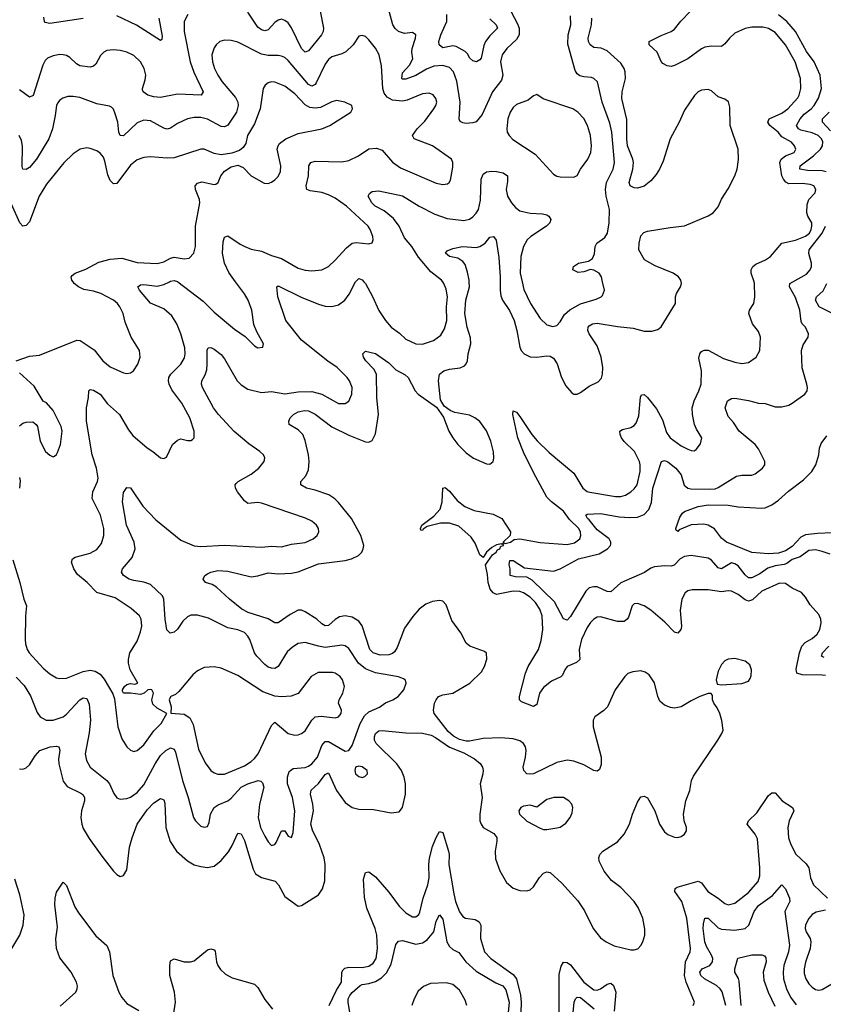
# Model space of a CAD drawing. Header units: inches. Extents: x 1682530 to 1839546, y 640742 to 791647.
# Tile 425 of 656: x 1702911 to 1707696, y 765698 to 771560. Entities that reach past the tile are written whole.
import ezdxf

# ---------------------------------------------------------------- set-up
doc = ezdxf.new("R2010")
doc.units = ezdxf.units.IN
doc.header["$MEASUREMENT"] = 0
doc.layers.add('B7706', color=7, linetype='Continuous')
doc.layers.add('B7707', color=7, linetype='Continuous')

msp = doc.modelspace()

# ---------------------------------------------------------------- linework, layer by layer
at = {"layer": 'B7706', "color": 5}
for points, elevation in [([(1702870, 768344.9), (1702911.8, 768210), (1702935.8, 768110), (1702950.9, 768070), (1702944.8, 768010), (1702943.2, 767870), (1702944.7, 767844.7), (1702955.3, 767810), (1702967.6, 767790), (1703050, 767699.5), (1703090, 767666), (1703130, 767642.6), (1703150, 767638), (1703190, 767639.6), (1703290, 767679.8), (1703330, 767687.4), (1703360.7, 767680.7), (1703390, 767662.8), (1703413.7, 767633.7), (1703466.4, 767546.4), (1703475.9, 767515.9), (1703494.9, 767350), (1703518.7, 767278.7), (1703550, 767230.6), (1703570, 767210.5), (1703590, 767203.1), (1703610, 767208.7), (1703650, 767242.6), (1703710, 767325.3), (1703753.6, 767370), (1703788, 767430), (1703730, 767460.9), (1703704.4, 767484.4), (1703698, 767510), (1703708.7, 767550), (1703698, 767570), (1703690, 767573.2), (1703674, 767570), (1703652, 767550), (1703630, 767541.6), (1703570, 767549.6), (1703529.5, 767549.5), (1703523.2, 767563.2), (1703522.7, 767570), (1703536, 767590), (1703550, 767602), (1703570, 767607.3), (1703596, 767604), (1703615.3, 767610), (1703568, 767690), (1703558.3, 767730), (1703558, 767750), (1703567.6, 767790), (1703610, 767860.7), (1703630, 767914.8), (1703638, 767950), (1703634.2, 767990), (1703623.5, 768010), (1703574.7, 768054.7), (1703478.6, 768118.6), (1703369.8, 768150), (1703312.3, 768210), (1703256, 768256), (1703233.2, 768290), (1703218.7, 768330), (1703224.7, 768350), (1703240.6, 768359.4), (1703330, 768383.5), (1703370, 768406.5), (1703398.1, 768441.9), (1703411.6, 768490), (1703411.5, 768530), (1703392.9, 768610), (1703342, 768710), (1703345.7, 768750), (1703374.8, 768810), (1703378, 768830), (1703369, 768890), (1703343.4, 768970), (1703309.3, 769170), (1703308.4, 769250), (1703321, 769310), (1703322.9, 769350), (1703330, 769358), (1703350, 769353.7), (1703390, 769330.3), (1703433.1, 769273.1), (1703504.9, 769210), (1703558.5, 769118.5), (1703584.8, 769084.8), (1703670, 769010.4), (1703704, 768990), (1703750, 768950.8), (1703770, 768946.8), (1703784.7, 768955.3), (1703821.2, 769030), (1703850, 769057.3), (1703870, 769064), (1703910, 769054), (1703930, 769054.8), (1703939.5, 769060.5), (1703949.3, 769070.7), (1703949.6, 769110), (1703923.5, 769190), (1703876.4, 769276.4), (1703816.7, 769356.7), (1703801.4, 769390), (1703797.5, 769410), (1703799.8, 769430), (1703810.4, 769449.6), (1703870.8, 769510), (1703892.5, 769547.5), (1703896.3, 769570), (1703893.9, 769606.1), (1703871.4, 769690), (1703846.8, 769750), (1703816.1, 769796.1), (1703770, 769837.8), (1703690, 769872.8), (1703625.3, 769950), (1703615.1, 769970), (1703630, 769980.9), (1703650, 769983.5), (1703730, 769973.4), (1703770, 769982.8), (1703803.7, 770000)], 760), ([(1702889.3, 769530), (1702970, 769556.9), (1703030, 769563.1), (1703251.7, 769651.7), (1703270.7, 769650), (1703354.3, 769594.3), (1703405.3, 769530), (1703450, 769492.9), (1703530, 769457.6), (1703550, 769452.7), (1703570, 769458), (1703589.6, 769470.4), (1703615.1, 769510), (1703629.4, 769550), (1703623.7, 769590), (1703574.3, 769670), (1703540.1, 769760.1), (1703527.8, 769810), (1703508, 769850), (1703492.8, 769870), (1703470, 769891.1), (1703394, 769930), (1703350, 769943.7), (1703294, 769954), (1703260.5, 769970), (1703235.4, 769990), (1703228.6, 770000)], 780), ([(1702890, 767645.5), (1702937, 767597), (1702974.7, 767534.7), (1703015.3, 767435.3), (1703032.7, 767410), (1703069.2, 767389.2), (1703110.3, 767390.3), (1703170, 767409.3), (1703190, 767424.9), (1703270, 767510.2), (1703290, 767522), (1703310, 767518.5), (1703324.7, 767484.7), (1703333.4, 767390), (1703325.2, 767314.8), (1703301.6, 767190), (1703308, 767150), (1703331.5, 767110), (1703430.2, 767030), (1703445.2, 767010), (1703472.2, 766952.2), (1703490, 766928.2), (1703510, 766919.5), (1703550, 766923.6), (1703570, 766931.4), (1703610, 766959.7), (1703650, 767004.7), (1703718, 767130), (1703750, 767179.3), (1703780.8, 767210), (1703810, 767224.5), (1703830, 767216.9), (1703838.5, 767198.5), (1703880.5, 767030), (1703915, 766930), (1703945.3, 766810), (1703957.1, 766790), (1703990, 766759.3), (1704010, 766753), (1704030, 766757.3), (1704040.1, 766779.9), (1704047.1, 766830), (1704069.9, 766870.1), (1704093.5, 766886.5), (1704150, 766910.1), (1704170, 766924.4), (1704230, 766990.1), (1704270, 767010.7), (1704331.1, 767031.1), (1704346.9, 767026.9), (1704356.7, 767016.7), (1704364.5, 766990), (1704338.9, 766890), (1704331.9, 766810), (1704345.9, 766750), (1704370, 766698.9), (1704390, 766664.9), (1704410, 766643.7), (1704430, 766648.8), (1704438.8, 766661.2), (1704470, 766730.5), (1704490, 766730.4), (1704510, 766699.1), (1704530, 766690.7), (1704539.3, 766720.7), (1704549.8, 766850), (1704535, 766930), (1704505, 767010), (1704505, 767050), (1704515.5, 767084.5), (1704538.5, 767101.5), (1704610, 767107.8), (1704630, 767115.2), (1704650, 767129.4), (1704684.4, 767170), (1704710, 767239), (1704730, 767262.3), (1704750, 767262.3), (1704850, 767204.9), (1704870, 767208.2), (1704890, 767238.4), (1704939, 767370), (1704964.1, 767415.9), (1704990, 767439.5), (1705052.6, 767467.4), (1705090, 767493.1), (1705132.3, 767510), (1705165.1, 767530), (1705197.4, 767570), (1705211.5, 767610), (1705207.5, 767627.5), (1705196.6, 767636.6), (1705167.2, 767647.2), (1705030, 767671.2), (1704970, 767694.6), (1704928.6, 767728.6), (1704870, 767816.8), (1704850, 767831.8), (1704830, 767836.2), (1704730, 767823.2), (1704689.9, 767829.9), (1704610, 767852.9), (1704570, 767845.6), (1704534.9, 767825.1), (1704503.4, 767796.6), (1704450, 767709.7), (1704430, 767697.8), (1704410, 767699), (1704390, 767705.8), (1704370, 767720.3), (1704322.9, 767770), (1704309.9, 767790), (1704281.6, 767870), (1704270.4, 767890.4), (1704250, 767910.8), (1704210, 767927.8), (1704150, 767939.3), (1704036, 767996), (1703970, 768015.6), (1703930, 768014.3), (1703910, 768005.4), (1703881.5, 767978.5), (1703850, 767931.5), (1703830, 767913.3), (1703806.7, 767906.7), (1703788.2, 767928.2), (1703778, 767990), (1703769.9, 768109.9), (1703761.8, 768130), (1703690, 768198.3), (1703650, 768211.4), (1703590, 768221.1), (1703562.9, 768230), (1703529.6, 768250), (1703517.6, 768270), (1703524.2, 768290), (1703581.5, 768358.5), (1703599.2, 768410), (1703592.3, 768450), (1703547.1, 768550), (1703523.5, 768690), (1703530, 768746), (1703550, 768775.5), (1703570, 768772.4), (1703643.8, 768663.8), (1703722.1, 768582.1), (1703870, 768462.3), (1703950, 768427.3), (1703990, 768422.7), (1704131.2, 768431.2), (1704350, 768418.9), (1704410, 768424.9), (1704470, 768421.2), (1704530, 768438.3), (1704610, 768446.7), (1704659.5, 768470), (1704682.9, 768490), (1704691.5, 768510), (1704689.6, 768530), (1704678.7, 768550), (1704650, 768574.3), (1704612.6, 768592.6), (1704350, 768680.9), (1704330, 768684.7), (1704270, 768678.7), (1704250, 768696.2), (1704207.6, 768750), (1704196.2, 768770), (1704194, 768790), (1704201, 768799), (1704212, 768810), (1704290, 768853.8), (1704334.3, 768890), (1704366.3, 768930), (1704371.1, 768951.1), (1704363.6, 768970), (1704340.5, 768990), (1704275.6, 769035.6), (1704188.8, 769108.8), (1704094.1, 769210), (1704064.1, 769250), (1703999.8, 769370), (1703993.7, 769390), (1703996.4, 769410), (1704015.1, 769444.9), (1704024.7, 769475.3), (1704028.2, 769510), (1704026.5, 769593.5), (1704033.2, 769606.8), (1704050, 769607.7), (1704070, 769599.3), (1704110, 769566.7), (1704130, 769541.3), (1704206.5, 769410), (1704230, 769385.8), (1704270, 769361), (1704350, 769339.8), (1704410, 769345.8), (1704490, 769331.6), (1704570, 769344.1), (1704650, 769346.9), (1704710.7, 769330.7), (1704810, 769275.3), (1704850, 769274), (1704870.8, 769289.2), (1704888.4, 769330), (1704889.8, 769369.8), (1704875.3, 769410), (1704861.7, 769430), (1704801.7, 769490), (1704746.7, 769526.7), (1704590, 769652.7), (1704495, 769770), (1704448, 769910), (1704442.7, 769970), (1704450, 769976.3), (1704587.8, 769907.8), (1704690, 769866.7), (1704730, 769854), (1704770, 769852.7), (1704810, 769861.6), (1704847.1, 769890), (1704873.4, 769926.6), (1704909.8, 770000)], 740), ([(1702910, 767100.4), (1702930, 767097.6), (1702950, 767105.7), (1702970, 767123.7), (1703002.4, 767177.6), (1703030.8, 767209.2), (1703091.7, 767231.7), (1703130, 767235.5), (1703144.9, 767230), (1703150.2, 767210.2), (1703143, 767157), (1703143.9, 767130), (1703170, 767026.7), (1703194, 766994), (1703275.9, 766955.9), (1703287.2, 766947.2), (1703296.5, 766930), (1703296.6, 766910), (1703279, 766850), (1703275, 766810), (1703280.5, 766770), (1703290, 766744.2), (1703325.3, 766685.3), (1703399.4, 766579.4), (1703470, 766490.5), (1703490, 766470.6), (1703510, 766459.1), (1703530, 766464), (1703550, 766498), (1703565.9, 766634.1), (1703580.2, 766690), (1703611, 766770), (1703670, 766856), (1703710, 766898), (1703750, 766924.2), (1703770, 766916.3), (1703775.9, 766895.9), (1703780.7, 766750), (1703807.1, 766667.1), (1703845.2, 766610), (1703910, 766551.4), (1703950, 766529.2), (1703990, 766518.2), (1704030, 766512.2), (1704070, 766520.2), (1704110, 766553.8), (1704153.6, 766606.4), (1704176.5, 766643.5), (1704210, 766717.3), (1704230, 766712.7), (1704250, 766673), (1704302, 766502), (1704315.6, 766475.6), (1704350, 766452.8), (1704431.3, 766431.3), (1704452.1, 766410), (1704490, 766339.3), (1704570, 766281.6), (1704590, 766287), (1704691.2, 766348.8), (1704714.5, 766385.5), (1704727.1, 766432.9), (1704730.5, 766529.5), (1704725, 766570), (1704695.5, 766650), (1704654.2, 766734.2), (1704645.6, 766770), (1704661.3, 766850), (1704657, 766890), (1704642.2, 766950), (1704646.2, 766973.8), (1704690, 767013.1), (1704730, 767066.9), (1704750, 767076), (1704796.8, 766970), (1704850, 766900.2), (1704890, 766869.4), (1704930, 766859.4), (1705017, 766857), (1705123, 766837), (1705170, 766843), (1705190, 766870.7), (1705207.4, 766950), (1705207.8, 767010), (1705199.6, 767050), (1705185, 767090), (1705157.6, 767130), (1705033.8, 767250), (1705024.7, 767270), (1705023.7, 767290), (1705029.9, 767310), (1705050, 767326.4), (1705070, 767328), (1705210, 767315), (1705310, 767313.2), (1705360.3, 767300.3), (1705387.1, 767287.1), (1705470, 767228.9), (1705555.9, 767195.9), (1705618.9, 767158.9), (1705652.4, 767132.4), (1705666.2, 767110), (1705671.1, 767090), (1705669.4, 767070), (1705653.7, 767010), (1705665.5, 766930), (1705650.9, 766830), (1705651.8, 766790), (1705658, 766770), (1705671.4, 766750), (1705734.1, 766714.1), (1705751.7, 766691.7), (1705753, 766670), (1705741.3, 766610), (1705743.8, 766563.8), (1705770, 766492.4), (1705810, 766423.6), (1705850, 766389.2), (1705890, 766375.5), (1705930, 766372.8), (1705950, 766379.6), (1705970, 766397.4), (1706006.3, 766453.7), (1706030, 766478.6), (1706050, 766486.9), (1706070, 766482.8), (1706139.1, 766419.1), (1706235, 766315), (1706274.4, 766254.4), (1706325.4, 766150), (1706370, 766093.8), (1706403.7, 766070), (1706450, 766045.9), (1706550, 766023.2), (1706570, 766022.8), (1706590.8, 766029.2), (1706610, 766048.2), (1706622.3, 766070), (1706633.5, 766110), (1706634.3, 766145.7), (1706621.1, 766210), (1706593.8, 766273.8), (1706569.8, 766310), (1706490, 766393.1), (1706434.4, 766434.4), (1706390.5, 766490.5), (1706361.2, 766550), (1706358.8, 766570), (1706365.1, 766590), (1706383, 766610), (1706470, 766665.5), (1706509.9, 766710.1), (1706542, 766770), (1706560.8, 766830), (1706590, 766900.7), (1706610, 766933), (1706630, 766937.1), (1706650, 766928), (1706693.6, 766850), (1706721.3, 766770), (1706750, 766725.7), (1706770, 766708.9), (1706810, 766693.7), (1706830, 766692), (1706850, 766697), (1706868.7, 766711.3), (1706880.5, 766730), (1706881.5, 766750), (1706867.3, 766790), (1706864.1, 766830), (1706877.7, 766910), (1706900.7, 766970), (1706911.4, 767030), (1706924, 767056), (1707068.3, 767270), (1707092.6, 767310), (1707098.9, 767330), (1707092.4, 767387.6), (1707079.7, 767430), (1707063.6, 767463.6), (1707044.5, 767490), (1707036, 767510), (1707036, 767536), (1707028.9, 767548.9), (1707010, 767549.2), (1706960.7, 767530), (1706910, 767505.3), (1706850, 767468.2), (1706810, 767461.4), (1706785.4, 767465.4), (1706750, 767478.3), (1706723.6, 767503.6), (1706711.7, 767530), (1706691.6, 767611.6), (1706659.1, 767659.1), (1706636.1, 767676.1), (1706610, 767683.5), (1706561.6, 767678.4), (1706531.8, 767668.2), (1706514, 767650), (1706456.9, 767570), (1706411.4, 767468.6), (1706390, 767447.2), (1706335.6, 767410), (1706326, 767390), (1706325, 767350), (1706372.8, 767170), (1706373.7, 767126.4), (1706364.2, 767095.8), (1706350, 767086), (1706330, 767089.8), (1706270, 767123.8), (1706210, 767145.6), (1706170, 767151.3), (1706110, 767137.3), (1705970, 767070.7), (1705950, 767067.7), (1705930.7, 767070.7), (1705912.1, 767090), (1705909.1, 767109.1), (1705923.2, 767170), (1705927.2, 767210), (1705922.4, 767230), (1705910.7, 767250), (1705890, 767266.5), (1705850, 767279.2), (1705775.6, 767284.4), (1705670, 767280.2), (1705590, 767264.4), (1705570, 767264.4), (1705530, 767275.1), (1705494.5, 767294.5), (1705463.1, 767323.1), (1705378.4, 767430), (1705374.6, 767450), (1705381.2, 767490), (1705390, 767511.6), (1705405.3, 767530), (1705430, 767540.1), (1705490, 767550.2), (1705591.1, 767610), (1705661.7, 767678.3), (1705678.8, 767710), (1705693.5, 767753.5), (1705690, 767789), (1705678.7, 767798.7), (1705590.6, 767830.6), (1705568.7, 767848.7), (1705537.8, 767910), (1705483.4, 767983.4), (1705450, 768076), (1705430, 768097.6), (1705410, 768102), (1705370, 768096.9), (1705330, 768079.7), (1705290, 768051.2), (1705252.3, 768007.7), (1705202.8, 767937.2), (1705158.1, 767821.9), (1705143.4, 767796.6), (1705130, 767785.9), (1705110, 767779.1), (1705057.5, 767777.5), (1705016, 767790), (1704995.8, 767810), (1704950.8, 767950.8), (1704930, 767979.3), (1704890, 768003.4), (1704850, 768010.6), (1704815.4, 768004.6), (1704790, 767989), (1704750, 767953.8), (1704730, 767950.6), (1704710, 767962.6), (1704680.8, 767990), (1704610, 768034.7), (1704590, 768043.7), (1704570, 768044.6), (1704521, 768019), (1704450, 767968.5), (1704430, 767969.7), (1704390, 767993.6), (1704271.6, 768030), (1704234.7, 768050), (1704160.5, 768110), (1704082.3, 768182.3), (1704056.8, 768196.8), (1704018, 768210), (1704004.5, 768230), (1704013.6, 768250), (1704030, 768260.9), (1704050, 768271.2), (1704090, 768280.2), (1704150, 768275.9), (1704290, 768243.2), (1704330, 768249.2), (1704390, 768267.6), (1704450, 768261.6), (1704530, 768264.6), (1704570, 768273.5), (1704690, 768320.1), (1704850, 768340.9), (1704886.6, 768350), (1704927.8, 768370), (1704948.3, 768390), (1704957.2, 768410), (1704959.8, 768430), (1704942.7, 768490), (1704887.1, 768590), (1704810, 768685.6), (1704787.6, 768707.6), (1704751.1, 768731.1), (1704670, 768758.2), (1704618, 768770), (1704586, 768790), (1704586, 768810), (1704615, 768845), (1704630, 768880.7), (1704635.4, 768930), (1704631.5, 768968.5), (1704610, 769054.5), (1704596.2, 769090), (1704570, 769117.7), (1704515.3, 769150), (1704513.2, 769170), (1704522, 769190), (1704541.6, 769210), (1704570, 769225.8), (1704606.6, 769233.4), (1704630, 769230.7), (1704670, 769211.4), (1704770, 769136.8), (1704870, 769087.1), (1704970, 769046.3), (1704990, 769045.7), (1705010, 769055.5), (1705030, 769094.8), (1705048.5, 769210), (1705038.5, 769310), (1705034.9, 769450), (1705020.2, 769480.2), (1704971.8, 769530), (1704958, 769550), (1704954, 769570), (1704970, 769586), (1705030, 769571.8), (1705110, 769517.6), (1705150, 769475.6), (1705205.9, 769445.9), (1705224, 769430), (1705266.5, 769350), (1705283.7, 769330), (1705393.4, 769253.4), (1705434.6, 769194.6), (1705467.1, 769110), (1705489.2, 769070), (1705519.7, 769030), (1705570, 768980.7), (1705614, 768950), (1705690, 768914.9), (1705710, 768914.4), (1705729.7, 768930.3), (1705734, 768950), (1705733.2, 768986.8), (1705717.4, 769050), (1705690, 769112.3), (1705650, 769168.7), (1705622, 769190), (1705590, 769204.6), (1705502.2, 769222.2), (1705473.9, 769233.9), (1705439.3, 769259.3), (1705417.6, 769297.6), (1705404, 769410), (1705410.5, 769449.5), (1705436.2, 769470), (1705470, 769479), (1705533.6, 769486.4), (1705560, 769500), (1705569.8, 769510.2), (1705577.1, 769530), (1705581.7, 769570), (1705597.5, 769630), (1705594.5, 769665.5), (1705574.8, 769730), (1705562.5, 769810), (1705567.7, 769890), (1705589.4, 769970), (1705587.6, 770000)], 720), ([(1703851.8, 770000), (1704003.3, 769883.3), (1704070, 769819.7), (1704190, 769717), (1704254.4, 769674.4), (1704310, 769618), (1704330, 769606.8), (1704358, 769610), (1704362, 769630), (1704322.4, 769702.4), (1704306, 769746), (1704293.7, 769830), (1704271.9, 769890), (1704250, 769928), (1704197, 770000)], 760), ([(1704960.1, 770000), (1704970, 769988.8), (1705012.2, 769912.2), (1705050, 769828.7), (1705088.9, 769768.9), (1705123.6, 769730), (1705173.5, 769693.5), (1705210, 769658.9), (1705270, 769630.3), (1705310, 769627.6), (1705375.1, 769650), (1705418.2, 769681.8), (1705440, 769720), (1705453.5, 769770), (1705453.2, 769850), (1705459.2, 769910), (1705450, 769955.1), (1705437.1, 769990), (1705429.9, 770000)], 740), ([(1707710, 767656.1), (1707690, 767658.2), (1707570, 767659.5), (1707538.7, 767670), (1707534.1, 767694.1), (1707554.1, 767790), (1707567.8, 767830), (1707587.6, 767852.4), (1707630, 767875.6), (1707658.9, 767901.1), (1707676.2, 767930), (1707684.2, 767970), (1707682, 767990), (1707670, 768018.7), (1707617.1, 768077.1), (1707590, 768122), (1707565.7, 768150), (1707510, 768175.3), (1707470, 768203.9), (1707435.4, 768204.6), (1707330, 768157.9), (1707273.9, 768106.1), (1707250, 768097.5), (1707230, 768106.2), (1707190, 768137), (1707150, 768158.5), (1707130, 768160.3), (1707090, 768153.8), (1707010, 768165.8), (1706914.4, 768165.6), (1706890, 768159.3), (1706873, 768147), (1706853.1, 768110), (1706844.3, 768044.3), (1706852, 767948), (1706848, 767930), (1706830, 767907.7), (1706810, 767913.1), (1706753.4, 767973.4), (1706670, 768044.4), (1706630, 768070.8), (1706590, 768085.1), (1706570, 768082), (1706558.9, 768070), (1706536.5, 768003.5), (1706528.9, 767990), (1706510, 767976.5), (1706470, 767976.5), (1706370, 768004.8), (1706350, 768002.5), (1706330, 767990.8), (1706310, 767970.8), (1706290, 767941.2), (1706256.3, 767870), (1706241.6, 767810), (1706246, 767750), (1706226.6, 767733.4), (1706171.4, 767708.6), (1706157, 767690), (1706143.1, 767656.9), (1706133.1, 767646.9), (1706077.4, 767622.6), (1706030, 767584.4), (1706006.2, 767550), (1705990, 767483.7), (1705970, 767471.1), (1705899.6, 767499.6), (1705887.7, 767510), (1705887.4, 767530), (1705922.7, 767670), (1705939.4, 767710), (1705999.6, 767810), (1706016.5, 767863.5), (1706026, 767930), (1706022.9, 768010), (1706008.9, 768050), (1705982.9, 768090), (1705950, 768121.5), (1705910, 768147.7), (1705890, 768154.8), (1705850, 768157.5), (1705750, 768137), (1705730, 768147.8), (1705712.8, 768170), (1705700.8, 768210), (1705696.9, 768256.9), (1705685.1, 768314.9), (1705725.8, 768374.2), (1705748.3, 768390), (1705756.5, 768403.5), (1705769.6, 768410), (1705775.2, 768424.8), (1705791.3, 768430), (1705790, 768446), (1705783.6, 768436.4), (1705779.3, 768439.3), (1705750, 768433.5), (1705721.4, 768418.6), (1705690.4, 768390), (1705670, 768357.2), (1705650, 768374), (1705622.9, 768442.9), (1705598.5, 768478.5), (1705525, 768545), (1705470, 768561.6), (1705416.8, 768563.2), (1705338, 768542), (1705312.7, 768527.3), (1705310, 768518), (1705300.4, 768520.4), (1705298, 768530), (1705305.2, 768550), (1705376.5, 768603.5), (1705414.5, 768645.5), (1705427.3, 768690), (1705429.9, 768770.1), (1705445.1, 768774.9), (1705470, 768753.8), (1705516.8, 768696.8), (1705562.4, 768662.4), (1705617.8, 768637.8), (1705730, 768616.1), (1705782.3, 768590), (1705834.3, 768510), (1705831.7, 768488.3), (1705790.8, 768450), (1705802.3, 768442.3), (1705834.3, 768450), (1705855.6, 768464.4), (1705890, 768470.2), (1706010, 768446.8), (1706170, 768434.8), (1706215.5, 768444.5), (1706246.2, 768470), (1706252.2, 768490), (1706250.6, 768509.4), (1706240.6, 768530), (1706184.8, 768584.8), (1706150, 768633.7), (1706078, 768690), (1706050, 768717.4), (1705970, 768863.9), (1705910, 768985.1), (1705877.1, 769070), (1705846.8, 769210), (1705850, 769230.4), (1705870, 769223), (1705890, 769198), (1705959.6, 769090), (1705992.1, 769052.1), (1706063.9, 768983.9), (1706210, 768860.9), (1706264, 768770), (1706290, 768750.9), (1706306.8, 768746.8), (1706457.9, 768722.1), (1706490, 768721.3), (1706518.7, 768730), (1706550, 768748.4), (1706570, 768766.2), (1706586.9, 768790), (1706605.2, 768870), (1706606.1, 768910), (1706601.1, 768930), (1706572.7, 768990), (1706510, 769047.8), (1706493.7, 769070), (1706485.9, 769090), (1706485.3, 769110), (1706499.8, 769120.2), (1706550, 769132.1), (1706570, 769143.8), (1706581.6, 769158.4), (1706597.5, 769202.5), (1706607.3, 769312.7), (1706613.4, 769326.6), (1706630, 769327.6), (1706650, 769311.3), (1706702.7, 769242.7), (1706737.8, 769177.8), (1706761.7, 769101.7), (1706784.4, 769070), (1706850, 769022.4), (1706890, 769002.6), (1706910, 768994.4), (1706926.8, 768993.2), (1706939.3, 769000.7), (1706965.4, 769034.6), (1706972.6, 769070), (1706941.2, 769121.2), (1706929.9, 769149.9), (1706918.1, 769210), (1706915.9, 769250), (1706926.4, 769290), (1706955.2, 769350), (1706968.5, 769390), (1706970.5, 769470), (1706954.5, 769545.5), (1706960.7, 769570), (1706970, 769583.6), (1706986.8, 769593.2), (1707010, 769593), (1707102.2, 769542.2), (1707170, 769520.2), (1707210, 769512.4), (1707250, 769518.3), (1707296.9, 769550), (1707317.2, 769590), (1707321.6, 769670), (1707310, 769704.2), (1707274.8, 769750), (1707253.5, 769810), (1707255.8, 769830), (1707282.2, 769870), (1707287.6, 769910), (1707287, 769990), (1707283.4, 770000)], 680), ([(1705771.8, 770000), (1705771.2, 769950), (1705776.5, 769916.5), (1705786, 769890), (1705827.8, 769827.8), (1705854.6, 769770), (1705871.8, 769710), (1705888.8, 769610), (1705896.9, 769590), (1705914.9, 769570), (1705950, 769552.1), (1705990, 769550.1), (1706050, 769558.9), (1706070, 769556.8), (1706090, 769545.8), (1706111.9, 769511.9), (1706135.7, 769435.7), (1706161.4, 769381.4), (1706198.6, 769338.6), (1706210, 769330.4), (1706230, 769330.3), (1706250, 769339.5), (1706302.7, 769377.3), (1706356.4, 769403.6), (1706374.5, 769425.5), (1706381.8, 769450), (1706383.9, 769490), (1706374.3, 769550), (1706350, 769619.3), (1706302, 769690), (1706294.5, 769710), (1706295.3, 769730), (1706302.2, 769737.8), (1706322, 769750), (1706350, 769752.5), (1706470, 769732.8), (1706563.1, 769723.1), (1706630, 769704.7), (1706675.1, 769704.9), (1706710, 769716.5), (1706730, 769732), (1706815.8, 769870), (1706815.6, 769910), (1706821.1, 769930), (1706845.1, 769970), (1706851.1, 769990), (1706849.5, 770000)], 720), ([(1707737.1, 768377.1), (1707690, 768394.7), (1707650, 768403.9), (1707610, 768399), (1707558.5, 768361.5), (1707510, 768345.7), (1707478.1, 768321.9), (1707463.8, 768316.2), (1707410, 768309.5), (1707365, 768295), (1707318.4, 768261.6), (1707270, 768236.5), (1707250, 768236.1), (1707230, 768254.8), (1707190, 768307.6), (1707170, 768320.8), (1707150, 768326), (1707090, 768291.2), (1707070, 768296.8), (1707030, 768342.7), (1707010, 768354.8), (1706910, 768370.9), (1706870, 768363.8), (1706843.2, 768350), (1706808.4, 768311.6), (1706790, 768307.1), (1706750, 768308.9), (1706690, 768302.4), (1706670, 768295.3), (1706630.8, 768269.2), (1706490, 768207.5), (1706430, 768154.2), (1706410, 768155.1), (1706350, 768182.5), (1706330, 768184.3), (1706302.5, 768177.5), (1706282.2, 768157.8), (1706190, 768006.6), (1706170, 767984.5), (1706150, 767992.3), (1706094.8, 768094.8), (1705962.8, 768222.8), (1705930, 768240.3), (1705862.3, 768242.3), (1705831.8, 768250), (1705831.6, 768290), (1705825.3, 768314.7), (1705830, 768340.7), (1705850, 768339.3), (1705916.5, 768296.5), (1706090, 768277.2), (1706130, 768290.9), (1706239.1, 768350), (1706360.7, 768379.3), (1706410.9, 768409.1), (1706428.6, 768430), (1706430, 768438), (1706431.9, 768450), (1706421, 768470), (1706350, 768523.7), (1706302.8, 768582.8), (1706292.3, 768590), (1706282, 768610), (1706290, 768616.1), (1706370, 768619.3), (1706480.5, 768600.5), (1706543.1, 768596.9), (1706590, 768598.7), (1706630, 768613.4), (1706656.7, 768643.3), (1706673.9, 768686.1), (1706681.3, 768770), (1706732.3, 768930), (1706750, 768935.4), (1706770, 768927.7), (1706818.2, 768890), (1706849.4, 768850), (1706868.3, 768788.3), (1706890, 768771.1), (1706907.2, 768767.2), (1707015.5, 768764.5), (1707052.2, 768767.8), (1707070, 768773.9), (1707178.6, 768841.4), (1707210, 768848.2), (1707270, 768847.7), (1707290, 768855.6), (1707334.3, 768890), (1707347.8, 768910), (1707348.2, 768930), (1707310, 769004.5), (1707291.3, 769030), (1707194.7, 769110), (1707162.2, 769162.2), (1707130, 769198.4), (1707111.8, 769250), (1707125.1, 769290), (1707150, 769305.5), (1707170, 769306), (1707250, 769293.1), (1707310, 769277.6), (1707350, 769275.3), (1707410, 769255.3), (1707450, 769254.9), (1707490, 769264.9), (1707510, 769276.4), (1707586.6, 769330), (1707600.7, 769350), (1707602.4, 769370), (1707598, 769390), (1707570, 769488), (1707566.6, 769590), (1707576.1, 769623.9), (1707606.6, 769670), (1707607.3, 769690), (1707590, 769729.2), (1707569.5, 769750), (1707563.5, 769763.5), (1707556.9, 769830), (1707530, 769905.1), (1707494, 769970), (1707497.7, 769990), (1707515.4, 770000)], 660), ([(1705902.7, 770000), (1705912.8, 769952.8), (1705952.8, 769870), (1706010, 769781.3), (1706050, 769743.8), (1706086.3, 769733.7), (1706110, 769739.1), (1706130, 769760.7), (1706154.5, 769805.5), (1706186.6, 769833.4), (1706250, 769867.8), (1706343.3, 769896.7), (1706374, 769910), (1706382, 769918), (1706393.2, 769950), (1706381.9, 770000)], 740), ([(1707750, 769811.7), (1707671.2, 769850), (1707649.4, 769890), (1707656.5, 769910), (1707694.8, 769945.2), (1707716.1, 769990)], 640), ([(1702910, 769142), (1702930, 769157), (1702950, 769164.2), (1702990, 769166), (1703010, 769150.8), (1703017.4, 769137.4), (1703033, 769050), (1703064.9, 768990), (1703090, 768966.8), (1703110, 768957.3), (1703118, 768962), (1703130, 768970.8), (1703136.6, 768983.4), (1703153.3, 769030), (1703163.6, 769110), (1703158.4, 769138.4), (1703110, 769234), (1703070, 769279), (1703050, 769289), (1702997.8, 769377.8), (1702910, 769458.3)], 780), ([(1707750, 768504.6), (1707661.9, 768501.9), (1707590, 768492.6), (1707561.6, 768478.4), (1707510, 768424.5), (1707470, 768397.1), (1707430, 768383.5), (1707370, 768379.2), (1707270, 768388.4), (1707120.5, 768450), (1707090, 768473.1), (1707049, 768529), (1707010, 768550.6), (1706984.4, 768555.6), (1706910, 768553.5), (1706837.3, 768522.7), (1706830, 768513.2), (1706820.1, 768520.1), (1706818, 768530), (1706841.4, 768598.6), (1706857.5, 768622.5), (1706870, 768631.6), (1706950, 768661.4), (1707010, 768670.7), (1707130, 768670.1), (1707190, 768659.3), (1707328.9, 768651.1), (1707350, 768654.4), (1707390, 768672.4), (1707430, 768699.6), (1707487.9, 768752.1), (1707579, 768821), (1707627.1, 768870), (1707651.3, 768910), (1707669.4, 768970), (1707672.7, 769010), (1707683.3, 769036.7), (1707718, 769082)], 640), ([(1702910, 768834), (1702913.8, 768813.8), (1702910.8, 768770)], 760), ([(1707701.8, 767761.8), (1707686.2, 767770), (1707690.8, 767790), (1707729.2, 767830.8)], 660), ([(1706921.5, 765690), (1706928.7, 765710), (1706878.6, 765830), (1706870.3, 765870), (1706875.6, 765950), (1706902.6, 766010), (1706905.8, 766030), (1706882.7, 766210), (1706854.5, 766310), (1706812.4, 766370), (1706813.2, 766386.8), (1706825.2, 766394.8), (1706950.7, 766430.7), (1706970, 766421.3), (1707008.7, 766368.7), (1707070.6, 766330.6), (1707110, 766297.6), (1707130, 766290.2), (1707170, 766299.3), (1707250, 766362.8), (1707308.5, 766430), (1707317.9, 766462.1), (1707319.1, 766510), (1707303.9, 766683.9), (1707291.1, 766711.1), (1707243.5, 766770), (1707251.3, 766790), (1707301.2, 766838.8), (1707370, 766940.5), (1707390, 766958), (1707397.5, 766957.5), (1707410, 766956.3), (1707451.8, 766910), (1707513.4, 766870), (1707521.5, 766850), (1707491.8, 766790), (1707485.7, 766750), (1707488.7, 766690), (1707502, 766650), (1707531.8, 766591.8), (1707594.2, 766534.2), (1707610.7, 766510.7), (1707620.2, 766450), (1707637.6, 766410), (1707721.3, 766330)], 680), ([(1704754.3, 765690), (1704797.1, 765782.9), (1704826.6, 765830), (1704829.9, 765890), (1704837.6, 765902.4), (1704847.5, 765912.5), (1704870, 765919.6), (1704950, 765916.6), (1704990, 765924.1), (1705016.7, 765943.3), (1705032.7, 765970), (1705040.9, 766030), (1705038.3, 766110), (1705026.9, 766150), (1704978, 766270), (1704965.1, 766334.9), (1704957.6, 766442.4), (1704970, 766482), (1704990, 766486.7), (1705030, 766456.5), (1705110, 766365.5), (1705170, 766282.2), (1705210, 766243), (1705250, 766219.7), (1705270, 766219.7), (1705287.7, 766232.3), (1705294.3, 766245.7), (1705314, 766330), (1705341.2, 766410), (1705349.6, 766450.4), (1705347.4, 766530), (1705351.9, 766568.1), (1705370, 766638), (1705390, 766690.3), (1705410, 766726), (1705430, 766720.5), (1705463.8, 766610), (1705468.4, 766590), (1705466.9, 766530), (1705495.5, 766355.5), (1705506.3, 766310), (1705530, 766248.7), (1705550, 766220.3), (1705566.4, 766210), (1705622.6, 766202.6), (1705646.3, 766190), (1705656.3, 766170), (1705654.3, 766090), (1705679, 766010), (1705715.8, 765970), (1705850, 765875.6), (1705869.7, 765849.7), (1705892.4, 765752.4), (1705896.9, 765710), (1705894.5, 765650)], 680), ([(1702865.1, 766030), (1702911.1, 766108.9), (1702932.6, 766170), (1702937.4, 766230), (1702912.9, 766350), (1702882.8, 766442.8)], 720), ([(1703152.1, 765687.9), (1703245.3, 765770), (1703254, 765790), (1703254.9, 765805.1), (1703249.8, 765830), (1703217, 765890), (1703150, 765974.5), (1703129.9, 766030), (1703126.9, 766086.9), (1703136.9, 766156.9), (1703120.3, 766290), (1703121.7, 766330), (1703130, 766366), (1703170, 766424.7), (1703190, 766406), (1703238.9, 766278.9), (1703261.7, 766241.7), (1703365.1, 766105.1), (1703430, 766048.5), (1703445.6, 766010), (1703465, 765870), (1703501.6, 765770), (1703518.3, 765738.3), (1703550, 765703.2), (1703620.6, 765660.6)], 680), ([(1707114.7, 765690), (1707093.2, 765773.2), (1707082.3, 765790), (1707060.3, 765810), (1706989, 765850), (1706967, 765870), (1706961.3, 765890), (1706975.1, 765910), (1707019.8, 765930), (1707037, 765950), (1707038, 765970), (1707031, 765990), (1707001.4, 766041.4), (1706991.3, 766070), (1706981, 766150), (1706981.9, 766178.1), (1706989.9, 766210.1), (1707010, 766210.2), (1707070, 766153.8), (1707090, 766145), (1707170, 766139.5), (1707229.8, 766150.2), (1707251.7, 766168.3), (1707284.5, 766250), (1707310, 766286.4), (1707394, 766346), (1707450, 766408.4), (1707470, 766385.3), (1707495.2, 766330), (1707497.5, 766310), (1707466.8, 766250), (1707495.3, 766050), (1707489.6, 766010), (1707461.2, 765930), (1707456.1, 765890), (1707458.1, 765850), (1707476.6, 765790), (1707501.2, 765741.2), (1707534.7, 765694.7)], 660), ([(1704877.8, 765650), (1704866.9, 765710), (1704867.8, 765730), (1704876.5, 765750), (1704890, 765767.6), (1704938.3, 765810), (1704950, 765816.3), (1704990, 765821.9), (1705030, 765833.6), (1705064.7, 765855.3), (1705095, 765885), (1705123.5, 765936.5), (1705150, 766054.8), (1705166.9, 766073.1), (1705190, 766076.9), (1705270, 766055.9), (1705310, 766064.6), (1705337.9, 766082.1), (1705376.2, 766130), (1705390, 766193), (1705410, 766230.3), (1705430, 766204.9), (1705454, 766070), (1705470, 766041.5), (1705490, 766024.4), (1705525.5, 766005.5), (1705566.8, 765950), (1705630, 765895.3), (1705746.4, 765826.4), (1705787.8, 765807.8), (1705804.8, 765784.8), (1705826.4, 765710), (1705815.3, 765610)], 660), ([(1707710, 766257.8), (1707653.6, 766246.4), (1707630, 766232.5), (1707610, 766209.7), (1707590, 766171.8), (1707588.2, 766150), (1707593.2, 766130), (1707616.9, 766090), (1707622.7, 766070), (1707618.6, 766030), (1707590.8, 765949.2), (1707582.5, 765910), (1707582.4, 765882.4), (1707591.1, 765850), (1707610, 765820.3), (1707630, 765799.1), (1707650, 765785.6), (1707670, 765781.5), (1707690, 765786.3), (1707790, 765846.3)], 680), ([(1703826.7, 765633.3), (1703838.8, 765710), (1703832.4, 765770), (1703804.2, 765870), (1703804.4, 765930), (1703810, 765957.3), (1703830, 765968.7), (1703890, 765951.1), (1703928.2, 765951.8), (1703950, 765957.5), (1704030, 766023.2), (1704050, 766027.4), (1704070, 766022.4), (1704075.3, 766015.3), (1704082.7, 765950), (1704090.1, 765930), (1704106.1, 765906.1), (1704136.8, 765876.8), (1704176.3, 765856.3), (1704310, 765817.7), (1704330, 765798.4), (1704370, 765726.5), (1704417.3, 765670)], 680), ([(1707206.9, 765690), (1707195.8, 765835.8), (1707191.9, 765851.9), (1707168.7, 765890), (1707169.8, 765909.8), (1707187.2, 765972.8), (1707270, 765992.6), (1707330, 765993.2), (1707346.6, 765986.6), (1707354.7, 765974.7), (1707356.1, 765950), (1707338.3, 765890), (1707342.6, 765842.6), (1707367.9, 765770), (1707406.9, 765686.9)], 640), ([(1706124.1, 765650), (1706124.1, 765875.9), (1706135.1, 765924.9), (1706150, 765948.2), (1706170, 765946.4), (1706190, 765933.9), (1706269.5, 765830), (1706330, 765785.1), (1706350, 765782.9), (1706370, 765789.6), (1706410, 765818.5), (1706430, 765824.2), (1706447.5, 765810), (1706460.7, 765770), (1706450, 765658)], 680), ([(1705572.9, 765690), (1705562.8, 765722.8), (1705530, 765781.6), (1705490, 765816.8), (1705450, 765824.9), (1705357.7, 765822.3), (1705315.2, 765804.8), (1705283.7, 765776.3), (1705259.8, 765730), (1705246.6, 765690)], 660), ([(1706197.4, 765550), (1706212.6, 765710), (1706219.8, 765730), (1706230, 765741.1), (1706250, 765739.5), (1706330.7, 765670.7)], 660)]:
    msp.add_lwpolyline(points, dxfattribs=dict(at, elevation=elevation))
for points, elevation in [([(1707170, 767756.9), (1707130, 767753.3), (1707110, 767742), (1707090, 767721.2), (1707070, 767682), (1707059.1, 767630), (1707064, 767604), (1707090, 767600.5), (1707210, 767608.8), (1707250, 767621.6), (1707261.4, 767638.6), (1707266.5, 767653.5), (1707268, 767690), (1707258.9, 767718.9), (1707230, 767741.6)], 720), ([(1704070, 767707.6), (1704010, 767702.9), (1703970, 767682.4), (1703941.2, 767658.8), (1703858.7, 767561.3), (1703838, 767542), (1703811.3, 767530), (1703803.5, 767516.5), (1703801, 767510), (1703814, 767470), (1703811.6, 767431.6), (1703890, 767425.3), (1703923.8, 767403.8), (1703943.4, 767363.4), (1703976.5, 767216.5), (1704015, 767135), (1704048.9, 767090), (1704070, 767075.3), (1704090, 767068), (1704130, 767068.3), (1704250, 767118.1), (1704290, 767143.7), (1704310, 767162.2), (1704331.2, 767190), (1704410, 767358), (1704430, 767377.1), (1704510, 767310.3), (1704550, 767301.1), (1704570, 767302), (1704590, 767310.3), (1704610, 767326.7), (1704649.8, 767390.2), (1704670.7, 767409.3), (1704705.6, 767414.4), (1704790, 767403.9), (1704810, 767410.3), (1704826.2, 767430), (1704827.6, 767450), (1704809.7, 767490), (1704812.6, 767510), (1704836, 767550), (1704844.7, 767590), (1704833.3, 767630), (1704818.9, 767650), (1704790, 767669.7), (1704773.1, 767673.1), (1704687.5, 767672.5), (1704647.2, 767650), (1704570, 767548.3), (1704527.9, 767532.1), (1704470, 767527.7), (1704430, 767531.8), (1704358.2, 767558.2), (1704210, 767656.5), (1704110, 767698.7)], 760), ([(1704930, 767115.6), (1704911.3, 767110), (1704906, 767090), (1704910.7, 767070), (1704930, 767053.4), (1704950, 767048.4), (1704966.6, 767053.4), (1704976.6, 767063.4), (1704981.2, 767070), (1704979.3, 767090), (1704950, 767111.5)], 740), ([(1706092, 766930), (1706050, 766917.7), (1705990, 766871.6), (1705950, 766883.6), (1705910, 766876.9), (1705894.8, 766870), (1705884, 766850), (1705887.3, 766830), (1705930, 766788), (1706010, 766746), (1706030, 766738.8), (1706050, 766738.8), (1706110, 766748), (1706130, 766753.4), (1706163.9, 766776.1), (1706189.4, 766810), (1706201.5, 766838.5), (1706203.7, 766870), (1706198, 766890), (1706181.2, 766910), (1706150, 766929.4)], 740)]:
    msp.add_lwpolyline(points, close=True, dxfattribs=dict(at, elevation=elevation))
at = {"layer": 'B7707', "color": 5}
for points, elevation in [([(1703912.1, 771590), (1703890.8, 771549.2), (1703890.8, 771489.2), (1703926.4, 771310), (1703948, 771248), (1704003.6, 771130), (1703990.8, 771110), (1703850, 771116.1), (1703750, 771096.5), (1703710, 771099.8), (1703674, 771110), (1703646.6, 771130), (1703643.1, 771143.1), (1703641.7, 771150), (1703658.9, 771201.1), (1703661.2, 771230), (1703652.9, 771270), (1703631, 771310), (1703590, 771346.9), (1703550, 771367.1), (1703510, 771377.6), (1703470, 771380.4), (1703430, 771376.9), (1703412.5, 771367.5), (1703392.4, 771347.6), (1703365.2, 771294.8), (1703350, 771283), (1703330, 771277.7), (1703270, 771284.8), (1703250, 771297.2), (1703210, 771334.5), (1703190, 771346.2), (1703170.7, 771350.7), (1703150, 771351.9), (1703110, 771344.5), (1703077.6, 771330), (1703063.3, 771316.7), (1703048.8, 771290), (1702991.7, 771108.3), (1702970, 771098), (1702910, 771141.5)], 740), ([(1703290, 771566.6), (1703090, 771536.9), (1703063.7, 771543.7), (1703059, 771550), (1703055.1, 771575.1)], 720), ([(1703739, 771570), (1703758.7, 771461.3), (1703757, 771443), (1703750, 771436), (1703606.9, 771526.9), (1703490, 771582.2)], 720), ([(1704699.5, 771610), (1704720.2, 771510), (1704718.4, 771490), (1704707.2, 771470), (1704630, 771375.5), (1704610, 771367.6), (1704590, 771388.2), (1704530, 771511.1), (1704510, 771541.4), (1704490, 771556.2), (1704470, 771562.2), (1704450, 771558.2), (1704430, 771543.1), (1704390, 771500.3), (1704370, 771493.5), (1704350, 771498.9), (1704330, 771516.1), (1704270, 771603.9)], 740), ([(1705835.5, 771610), (1705876.1, 771536.1), (1705884.3, 771510), (1705884.6, 771470), (1705870, 771441.6), (1705811.6, 771388.4), (1705784.8, 771350), (1705774.3, 771310), (1705787.4, 771230), (1705780.4, 771199.6), (1705726.7, 771130), (1705665.4, 770994.6), (1705630, 770952.9), (1705610, 770945.7), (1705570, 770941.9), (1705550, 770945), (1705534.4, 770954.4), (1705528.1, 770968.1), (1705533, 771070), (1705513.6, 771193.6), (1705494.6, 771250), (1705470, 771275.4), (1705430, 771287.5), (1705377.1, 771282.9), (1705334.3, 771265.7), (1705270, 771226.9), (1705210, 771206.4), (1705190, 771206.3), (1705187.1, 771210), (1705190, 771242.8), (1705232.7, 771290), (1705252.3, 771327.7), (1705246.7, 771366.7), (1705248.8, 771388.8), (1705268.2, 771450), (1705269.4, 771470), (1705250, 771483.6), (1705201.6, 771478.4), (1705166.2, 771490), (1705147.1, 771507.1), (1705133.4, 771530), (1705110.8, 771610.8)], 740), ([(1705710, 771565.6), (1705748, 771530), (1705755.8, 771510), (1705710, 771464.6), (1705684.6, 771430), (1705674.3, 771405.7), (1705658.4, 771330), (1705650, 771320.2), (1705630.1, 771309.9), (1705610, 771314.7), (1705591.5, 771330), (1705576.9, 771356.9), (1705564.2, 771370), (1705510, 771400.4), (1705490, 771403.9), (1705430, 771392), (1705409.4, 771410), (1705406.1, 771430), (1705419, 771470), (1705454.4, 771550), (1705455.4, 771590)], 720), ([(1706381.9, 770000), (1706375.1, 770030), (1706361.2, 770050), (1706330, 770069.6), (1706310, 770072.3), (1706270, 770059.6), (1706235.5, 770055.5), (1706205.2, 770070), (1706209.2, 770090), (1706239, 770110), (1706297.4, 770122.6), (1706322, 770138), (1706334.3, 770165.7), (1706338, 770210), (1706346.6, 770230), (1706396, 770264), (1706411.3, 770290), (1706421.1, 770350), (1706422.6, 770430), (1706402.2, 770510), (1706399.1, 770550), (1706406.1, 770590), (1706444.5, 770670), (1706452.7, 770710), (1706436.6, 770890), (1706424.3, 770944.3), (1706378.8, 771070), (1706350.7, 771190.7), (1706330, 771209.7), (1706315.3, 771215.3), (1706270, 771219), (1706245.9, 771225.9), (1706230, 771236.9), (1706217.9, 771257.9), (1706174.6, 771414.6), (1706176.5, 771470), (1706192.5, 771530), (1706190, 771584)], 740), ([(1706849.5, 770000), (1706847.8, 770010), (1706833.3, 770030), (1706802, 770050), (1706694.2, 770094.2), (1706630.7, 770130.7), (1706597.2, 770190), (1706599.2, 770230), (1706610, 770273), (1706627.3, 770292.7), (1706650, 770300.2), (1706783.4, 770323.4), (1706870, 770333), (1707010, 770391.9), (1707041.1, 770410), (1707070, 770446.7), (1707089.3, 770490.7), (1707130, 770552.9), (1707169, 770630), (1707184.1, 770670), (1707192, 770728), (1707188.9, 770790), (1707140.5, 770930), (1707139.8, 771039.8), (1707131.1, 771071.1), (1707110, 771087.3), (1707070, 771101.3), (1707030, 771137.2), (1707010, 771143.9), (1706970, 771141.4), (1706950, 771130.8), (1706930, 771109.7), (1706870, 771020.8), (1706838.3, 770950), (1706784.8, 770850), (1706741.7, 770718.3), (1706720.8, 770670), (1706701.5, 770638.5), (1706670, 770600.9), (1706630, 770569.3), (1706590, 770557.2), (1706570, 770558.5), (1706546.2, 770570), (1706539.1, 770590), (1706561.6, 770670), (1706566.1, 770710), (1706562.7, 770730), (1706529.5, 770810), (1706525.4, 770850), (1706526.1, 770966.1), (1706496.5, 771090), (1706498.3, 771130), (1706517.8, 771210), (1706516.5, 771250), (1706509.9, 771270), (1706490, 771300.3), (1706410, 771374.8), (1706372.7, 771390), (1706330, 771393.8), (1706307.1, 771410), (1706297.8, 771430), (1706295.6, 771450), (1706315, 771530), (1706317.5, 771570)], 720), ([(1707283.4, 770000), (1707265.7, 770050), (1707265.6, 770070), (1707277.2, 770090), (1707294.8, 770105.2), (1707351.2, 770130), (1707382.4, 770150), (1707450, 770229.1), (1707530, 770247.2), (1707590, 770271.9), (1707613.9, 770290), (1707624.6, 770310), (1707628.7, 770330), (1707626.8, 770350), (1707604.2, 770390), (1707598.2, 770410), (1707600.5, 770459.5), (1707610.4, 770489.6), (1707647.6, 770530), (1707652.1, 770550), (1707639.7, 770570), (1707618.6, 770578.6), (1707570, 770585), (1707490, 770583.5), (1707473.4, 770593.4), (1707458.3, 770610), (1707448.8, 770630), (1707436.8, 770710), (1707444.3, 770730), (1707470, 770749.5), (1707523, 770770), (1707532.9, 770790), (1707525, 770810), (1707506, 770830), (1707450, 770862.1), (1707427.2, 770890), (1707378.3, 770930), (1707364.8, 770950), (1707373.6, 770970), (1707450, 771003.4), (1707485.4, 771030), (1707544.7, 771095.3), (1707553.3, 771110), (1707563.2, 771150), (1707561.1, 771210), (1707528.1, 771310), (1707471, 771411), (1707410, 771483.9), (1707370, 771508.5), (1707336.5, 771516.5), (1707270, 771516.2), (1707230, 771507.9), (1707170, 771479.8), (1707136.8, 771450), (1707110, 771415.5), (1707090, 771400.2), (1707030, 771402.3), (1706990, 771395.9), (1706970, 771386.8), (1706890, 771326.5), (1706810, 771287.3), (1706790, 771282.2), (1706765.6, 771285.6), (1706740.2, 771300.2), (1706730, 771311.1), (1706706.8, 771366.8), (1706659.8, 771410), (1706658.7, 771430), (1706730, 771466.4), (1706790, 771489.4), (1706810, 771502.7), (1706848.5, 771551.5), (1706905.4, 771610)], 680), ([(1707713.5, 770653.5), (1707690, 770661), (1707602.3, 770662.3), (1707557.2, 770670), (1707558.7, 770690), (1707638.6, 770750), (1707680.2, 770790), (1707691.3, 770810), (1707692.3, 770832.3), (1707685.5, 770850), (1707666.2, 770870), (1707630, 770886.1), (1707563, 770903), (1707548.7, 770910), (1707536.2, 770930), (1707558.1, 770970), (1707582.7, 770997.3), (1707624.6, 771030), (1707642.2, 771050), (1707667.8, 771092.2), (1707684.4, 771150), (1707677.9, 771230), (1707642.2, 771310), (1707596.6, 771370), (1707530, 771489.8), (1707479.3, 771550), (1707430, 771588.4)], 660), ([(1704197, 770000), (1704155.8, 770055.8), (1704130.6, 770110), (1704119.5, 770170), (1704122.5, 770237.5), (1704130, 770266), (1704150, 770272.7), (1704223.8, 770223.8), (1704250.7, 770210.7), (1704290, 770193.4), (1704350, 770181.6), (1704410, 770156.1), (1704470, 770138), (1704570, 770081.5), (1704610, 770069.2), (1704650, 770065.8), (1704709.8, 770070.2), (1704750, 770091.6), (1704790, 770127.4), (1704857.9, 770202.1), (1704890, 770228.9), (1704914.4, 770234.4), (1704990, 770225.5), (1705009.3, 770230.7), (1705015.1, 770250), (1705014, 770270), (1704998.9, 770310), (1704986.3, 770330), (1704857.8, 770450), (1704790, 770496.5), (1704750, 770518), (1704710, 770531.2), (1704641, 770541), (1704620.5, 770550), (1704616.1, 770570), (1704629.8, 770630), (1704633.7, 770690), (1704645.6, 770710), (1704670, 770718.4), (1704830, 770714.2), (1704870, 770722), (1704928.3, 770750), (1704989.3, 770790.7), (1705034.9, 770794.9), (1705070, 770782.3), (1705130, 770712.2), (1705178.1, 770678.1), (1705390, 770587.4), (1705430, 770578.4), (1705458, 770582), (1705469.2, 770590), (1705475.3, 770604.7), (1705490, 770682), (1705489.6, 770710), (1705481.6, 770730), (1705368.6, 770808.6), (1705260.9, 770850), (1705249.4, 770870), (1705278.7, 770910), (1705324.2, 770955.8), (1705377.2, 771030), (1705389.8, 771050), (1705394, 771070), (1705389.7, 771090), (1705373, 771113), (1705350, 771122), (1705310, 771119), (1705219.2, 771080.8), (1705190, 771074.5), (1705130, 771080.3), (1705098.7, 771098.7), (1705081.9, 771121.9), (1705073.8, 771150), (1705065, 771285), (1705052.1, 771350), (1705029.8, 771389.8), (1704990, 771440.7), (1704970, 771459.5), (1704950, 771466), (1704930, 771461.2), (1704895.8, 771410), (1704852.3, 771367.7), (1704830, 771356.5), (1704770, 771338.7), (1704750, 771322.6), (1704730, 771294.3), (1704676.3, 771183.7), (1704670, 771174.8), (1704650, 771165.2), (1704630, 771173.7), (1704510, 771316.8), (1704490, 771334), (1704470, 771343.8), (1704450, 771347.2), (1704390, 771347.6), (1704350, 771355), (1704210, 771425.6), (1704170, 771435.5), (1704130, 771439.1), (1704102, 771430), (1704080.4, 771410), (1704070, 771392.7), (1704056.1, 771350), (1704058.8, 771310), (1704071, 771270), (1704090.2, 771230), (1704116.8, 771190), (1704195.9, 771095.9), (1704209.4, 771070), (1704212.1, 771050), (1704201.1, 771010), (1704170, 770961.2), (1704150, 770932.8), (1704130, 770921.4), (1704110, 770923.7), (1704030, 770967.2), (1703990, 770977.2), (1703950, 770978.4), (1703910, 770970.7), (1703850, 770942.8), (1703810, 770913.3), (1703790, 770908.9), (1703770, 770914.6), (1703690, 770958.4), (1703650, 770962.8), (1703610, 770946.2), (1703530, 770868.7), (1703510, 770869.7), (1703502.2, 770890), (1703494.5, 770950), (1703480.5, 771000.5), (1703470, 771027), (1703458.6, 771038.6), (1703446, 771046), (1703370, 771059.8), (1703270, 771097.2), (1703230, 771103.5), (1703197.5, 771102.5), (1703167.2, 771092.8), (1703150, 771080.5), (1703137.1, 771062.9), (1703130, 771049), (1703123, 770990), (1703105.9, 770910), (1703085.6, 770850), (1703012, 770730), (1702970, 770680.9), (1702950, 770667.4), (1702930, 770669.6), (1702925.3, 770685.3), (1702927.1, 770807.1), (1702921.3, 770841.3), (1702908.7, 770870)], 760), ([(1703228.6, 770000), (1703221.7, 770010), (1703218, 770030), (1703223.1, 770036.9), (1703240.9, 770050), (1703304.3, 770075.7), (1703382.8, 770117.2), (1703450, 770134), (1703519.7, 770139.7), (1703610, 770115), (1703730, 770109.4), (1703770, 770118), (1703810, 770140.6), (1703830, 770146), (1703890, 770135.6), (1703919.4, 770140.6), (1703947.3, 770170), (1703958.3, 770210), (1703958, 770330), (1703983.1, 770470), (1703980.8, 770490), (1703957.4, 770550), (1703956.9, 770570), (1703970, 770586), (1703994.7, 770594.7), (1704070, 770578), (1704079.6, 770580.4), (1704093.2, 770590), (1704109.3, 770630), (1704130, 770657.3), (1704170, 770683.8), (1704210, 770693.4), (1704240.9, 770680.9), (1704290, 770630.4), (1704366.4, 770586.4), (1704390, 770585.7), (1704410, 770593.7), (1704430, 770605.7), (1704450, 770626.4), (1704464.4, 770655.6), (1704465.3, 770690), (1704444.2, 770790), (1704449.5, 770810), (1704458, 770822), (1704495.1, 770850), (1704570, 770882.8), (1704709.2, 770910), (1704758, 770930), (1704882, 771010), (1704893.2, 771030), (1704888.7, 771050), (1704848, 771070), (1704798, 771078), (1704770, 771071.3), (1704702, 771038), (1704670, 771033.2), (1704637.7, 771037.7), (1704610, 771053.6), (1704550, 771118.2), (1704490, 771163.5), (1704430, 771187.2), (1704410, 771189.7), (1704390, 771184), (1704372.2, 771170), (1704360.3, 771150), (1704343.2, 771030), (1704310, 770939.5), (1704268.4, 770870), (1704257.7, 770822.3), (1704241.1, 770798.9), (1704219.7, 770780.3), (1704175.2, 770764.8), (1704110, 770754.7), (1704070, 770763.6), (1704010, 770789.6), (1703990, 770789.6), (1703830, 770737.2), (1703790, 770735.1), (1703690, 770743.5), (1703650, 770740.4), (1703610, 770724.7), (1703570, 770693.5), (1703490, 770585.1), (1703470, 770583), (1703450, 770603), (1703436.8, 770636.8), (1703418.6, 770718.6), (1703410, 770740.7), (1703390, 770765.1), (1703370, 770779.6), (1703330, 770793.3), (1703310, 770796.9), (1703270.3, 770789.7), (1703230, 770761.6), (1703173.1, 770706.9), (1703070, 770581.8), (1703027, 770510), (1702970, 770356.9), (1702950, 770334), (1702930, 770331.3), (1702911.6, 770351.6), (1702861.9, 770461.9)], 780), ([(1707738.8, 770898.8), (1707690.6, 770950), (1707691.5, 770970), (1707730, 771009.4)], 640), ([(1705429.9, 770000), (1705422.8, 770010), (1705359.6, 770059.6), (1705286.6, 770146.6), (1705245.7, 770210), (1705201.9, 770261.9), (1705169.9, 770330), (1705136.3, 770376.3), (1705081.5, 770421.5), (1705028.6, 770450), (1705007.8, 770470), (1704985.1, 770510), (1704993.8, 770526.2), (1705010, 770536.3), (1705050, 770540.9), (1705190, 770511.1), (1705290, 770449.2), (1705383, 770403), (1705456.3, 770376.3), (1705555.4, 770364.6), (1705590, 770373), (1705610, 770387.2), (1705630, 770408.1), (1705642.5, 770430), (1705654, 770486), (1705659.8, 770610), (1705670, 770640.3), (1705690, 770653.6), (1705722.7, 770657.3), (1705750, 770657.1), (1705790, 770649.1), (1705814.9, 770630), (1705816.2, 770596.2), (1705808.1, 770550), (1705815.9, 770510), (1705838.7, 770470), (1705862.3, 770442.3), (1705890, 770423), (1705915.2, 770415.2), (1705950, 770408.2), (1706023.9, 770403.9), (1706050, 770397.3), (1706062.4, 770390), (1706072.9, 770370), (1706067.4, 770350), (1706047.6, 770330), (1705953.6, 770270), (1705932.2, 770250), (1705910, 770209.6), (1705894.3, 770150), (1705891.9, 770050), (1705902.7, 770000)], 740), ([(1707515.4, 770000), (1707595, 770045), (1707618.7, 770070), (1707626.2, 770090), (1707626.5, 770110), (1707608.9, 770168.9), (1707612.6, 770190), (1707688.6, 770290), (1707709.9, 770330)], 660), ([(1705587.6, 770000), (1705587, 770010), (1705577, 770057), (1705562.9, 770102.9), (1705550, 770121.3), (1705520.3, 770140.3), (1705469.4, 770150), (1705446.6, 770170), (1705457, 770183), (1705490, 770198), (1705548.7, 770210), (1705630, 770204.4), (1705650.8, 770209.2), (1705682.9, 770230), (1705710, 770266), (1705731.3, 770270), (1705747.3, 770247.3), (1705764.4, 770144.4), (1705772.2, 770030), (1705771.8, 770000)], 720), ([(1703803.7, 770000), (1703810, 770003.2), (1703830, 770007.8), (1703850, 770001.4), (1703851.8, 770000)], 760), ([(1704909.8, 770000), (1704910, 770000.3), (1704930, 770018.3), (1704950, 770011.5), (1704960.1, 770000)], 740)]:
    msp.add_lwpolyline(points, dxfattribs=dict(at, elevation=elevation))
at = {"layer": 'B7707', "color": 5, "elevation": 760}
msp.add_lwpolyline([(1705990, 771114), (1705970, 771106), (1705939.4, 771080.6), (1705870, 771055.1), (1705850, 771037.6), (1705831.8, 771010), (1705818.6, 770970), (1705811.6, 770910), (1705813.4, 770890), (1705824.9, 770870), (1705847.6, 770847.6), (1705980.3, 770760.3), (1706090, 770639.6), (1706110, 770629.1), (1706130, 770624.9), (1706210, 770622.6), (1706230, 770633), (1706249.7, 770670), (1706293.7, 770730), (1706311.8, 770770), (1706316.2, 770810), (1706309.8, 770870), (1706292.9, 770930), (1706270, 770972.6), (1706235.4, 771010), (1706205.6, 771030), (1706028.4, 771088.4)], close=True, dxfattribs=at)

doc.saveas('drawing.dxf')
